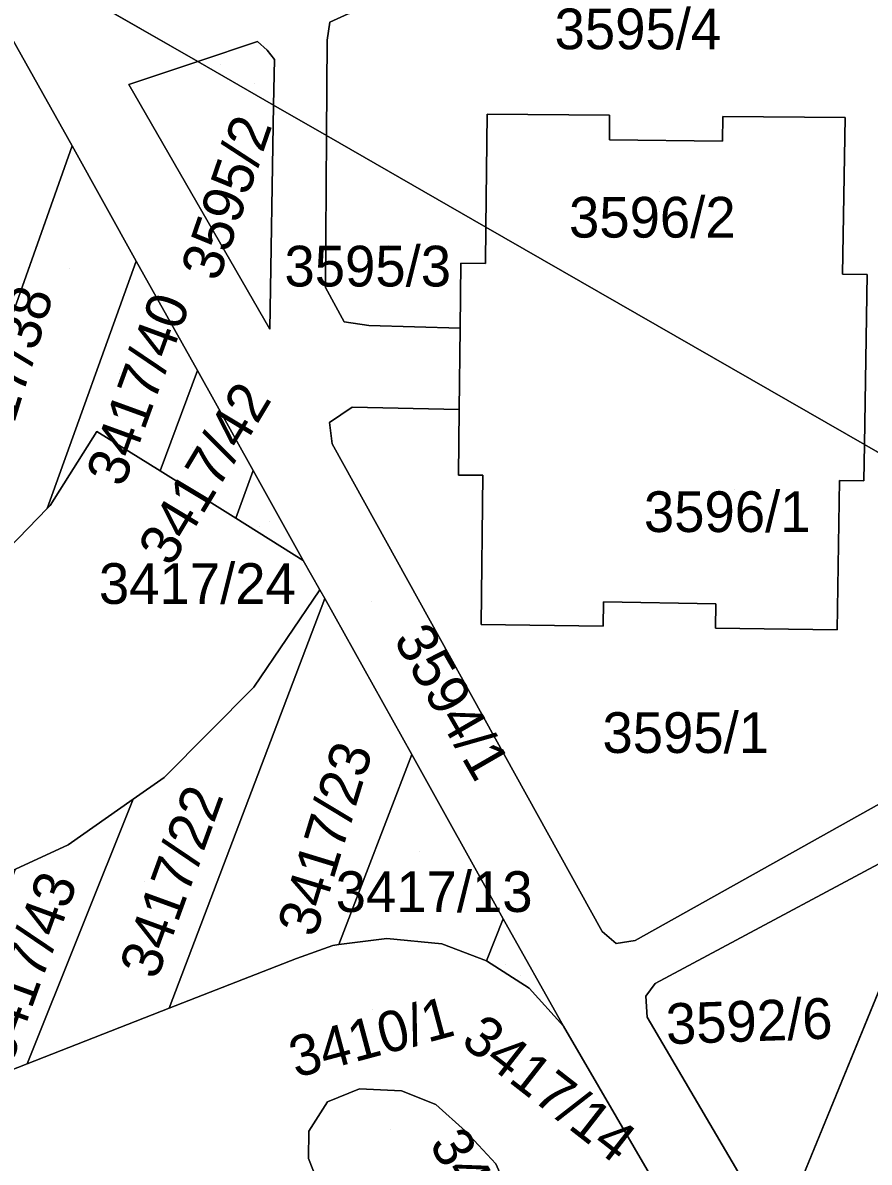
# Model space of a CAD drawing. Extents: x -262715 to -259381, y -1237238 to -1231182.
# Drawn here: x -261713 to -261671.5, y -1236150.5 to -1236094.5 of the extents above; entities that cross this region are included whole.
import ezdxf

# ---------------------------------------------------------------- set-up
doc = ezdxf.new("R2010")
doc.units = 0
for name, color, linetype in [('body_kn', 7, 'Continuous'), ('kladpar_druhypozemkov', 7, 'Continuous'), ('kladpar_hranice', 7, 'Continuous'), ('kladpar_parcelnecisla', 7, 'Continuous'), ('kladpar_plochy', 7, 'Continuous'), ('kladpar_sipky', 7, 'Continuous')]:
    doc.layers.add(name, color=color, linetype=linetype)

msp = doc.modelspace()

# ---------------------------------------------------------------- linework, layer by layer
at = {"layer": 'body_kn'}
for p, q in [((-261701.52, -1236095.47), (-261701.52, -1236095.47)), ((-261698.11, -1236095.41), (-261698.11, -1236095.41)), ((-261701.05, -1236095.89), (-261701.05, -1236095.89)), ((-261704.46, -1236096.45), (-261704.46, -1236096.45)), ((-261704.46, -1236096.45), (-261704.46, -1236096.45)), ((-261700.7, -1236096.35), (-261700.7, -1236096.35)), ((-261707.85, -1236097.58), (-261707.85, -1236097.58)), ((-261707.85, -1236097.58), (-261707.85, -1236097.58)), ((-261700.74, -1236098.59), (-261700.74, -1236098.59)), ((-261690.26, -1236099.04), (-261690.26, -1236099.04)), ((-261684.24, -1236099.09), (-261684.24, -1236099.09)), ((-261678.69, -1236099.15), (-261678.69, -1236099.15)), ((-261672.68, -1236099.2), (-261672.68, -1236099.2)), ((-261698.14, -1236100.09), (-261698.14, -1236100.09)), ((-261698.14, -1236100.09), (-261698.14, -1236100.09)), ((-261710.63, -1236100.6), (-261710.63, -1236100.6)), ((-261710.63, -1236100.6), (-261710.63, -1236100.6)), ((-261684.25, -1236100.3), (-261684.25, -1236100.3)), ((-261678.7, -1236100.36), (-261678.7, -1236100.36)), ((-261690.32, -1236104.58), (-261690.32, -1236104.58)), ((-261690.32, -1236104.58), (-261690.32, -1236104.58)), ((-261707.48, -1236106.25), (-261707.48, -1236106.25)), ((-261707.48, -1236106.25), (-261707.48, -1236106.25)), ((-261691.54, -1236106.35), (-261691.54, -1236106.35)), ((-261690.34, -1236106.37), (-261690.34, -1236106.37)), ((-261672.8, -1236106.9), (-261672.8, -1236106.9)), ((-261671.6, -1236106.92), (-261671.6, -1236106.92)), ((-261698.19, -1236107.55), (-261698.19, -1236107.55)), ((-261700.92, -1236109.59), (-261700.92, -1236109.59)), ((-261697.28, -1236109.24), (-261697.28, -1236109.24)), ((-261696.07, -1236109.41), (-261696.07, -1236109.41)), ((-261691.58, -1236109.55), (-261691.58, -1236109.55)), ((-261704.48, -1236111.63), (-261704.48, -1236111.63)), ((-261704.48, -1236111.63), (-261704.48, -1236111.63)), ((-261696.88, -1236113.43), (-261696.88, -1236113.43)), ((-261691.62, -1236113.55), (-261691.62, -1236113.55)), ((-261691.62, -1236113.55), (-261691.62, -1236113.55)), ((-261709.41, -1236114.62), (-261709.41, -1236114.62)), ((-261698, -1236114.18), (-261698, -1236114.18)), ((-261697.87, -1236115.22), (-261697.87, -1236115.22)), ((-261671.73, -1236115.26), (-261671.73, -1236115.26)), ((-261706.3, -1236116.56), (-261706.3, -1236116.56)), ((-261706.3, -1236116.56), (-261706.3, -1236116.56)), ((-261701.74, -1236116.54), (-261701.74, -1236116.54)), ((-261701.74, -1236116.54), (-261701.74, -1236116.54)), ((-261691.66, -1236116.76), (-261691.66, -1236116.76)), ((-261690.46, -1236116.77), (-261690.46, -1236116.77)), ((-261672.96, -1236117.03), (-261672.96, -1236117.03)), ((-261671.76, -1236117.05), (-261671.76, -1236117.05)), ((-261711.86, -1236118.4), (-261711.86, -1236118.4)), ((-261711.86, -1236118.4), (-261711.86, -1236118.4)), ((-261711.71, -1236118.25), (-261711.71, -1236118.25)), ((-261702.59, -1236118.88), (-261702.59, -1236118.88)), ((-261702.59, -1236118.88), (-261702.59, -1236118.88)), ((-261699.28, -1236120.95), (-261699.28, -1236120.95)), ((-261699.28, -1236120.95), (-261699.28, -1236120.95)), ((-261698.46, -1236122.4), (-261698.46, -1236122.4)), ((-261698.46, -1236122.4), (-261698.46, -1236122.4)), ((-261698.23, -1236122.82), (-261698.23, -1236122.82)), ((-261698.23, -1236122.82), (-261698.23, -1236122.82)), ((-261684.54, -1236122.99), (-261684.54, -1236122.99)), ((-261679.02, -1236123.08), (-261679.02, -1236123.08)), ((-261690.54, -1236124.1), (-261690.54, -1236124.1)), ((-261684.56, -1236124.19), (-261684.56, -1236124.19)), ((-261679.04, -1236124.28), (-261679.04, -1236124.28)), ((-261673.07, -1236124.37), (-261673.07, -1236124.37)), ((-261701.7, -1236127.18), (-261701.7, -1236127.18)), ((-261693.95, -1236130.49), (-261693.95, -1236130.49)), ((-261693.95, -1236130.49), (-261693.95, -1236130.49)), ((-261706.11, -1236131.61), (-261706.11, -1236131.61)), ((-261707.63, -1236132.68), (-261707.63, -1236132.68)), ((-261710.83, -1236134.92), (-261710.83, -1236134.92)), ((-261689.46, -1236138.55), (-261689.46, -1236138.55)), ((-261689.46, -1236138.55), (-261689.46, -1236138.55)), ((-261684.61, -1236139.18), (-261684.61, -1236139.18)), ((-261697.83, -1236139.86), (-261697.83, -1236139.86)), ((-261697.53, -1236139.82), (-261697.53, -1236139.82)), ((-261697.53, -1236139.82), (-261697.53, -1236139.82)), ((-261695.18, -1236139.52), (-261695.18, -1236139.52)), ((-261692.48, -1236139.79), (-261692.48, -1236139.79)), ((-261683.92, -1236139.76), (-261683.92, -1236139.76)), ((-261682.98, -1236139.62), (-261682.98, -1236139.62)), ((-261699.62, -1236140.51), (-261699.62, -1236140.51)), ((-261690.29, -1236140.62), (-261690.29, -1236140.62)), ((-261690.29, -1236140.62), (-261690.29, -1236140.62)), ((-261688.19, -1236141.96), (-261688.19, -1236141.96)), ((-261682.01, -1236141.73), (-261682.01, -1236141.73)), ((-261682.01, -1236141.73), (-261682.01, -1236141.73)), ((-261682.47, -1236142.35), (-261682.47, -1236142.35)), ((-261705.86, -1236142.95), (-261705.86, -1236142.95)), ((-261705.86, -1236142.95), (-261705.86, -1236142.95)), ((-261682.39, -1236143.38), (-261682.39, -1236143.38)), ((-261686.51, -1236143.83), (-261686.51, -1236143.83)), ((-261712.83, -1236145.68), (-261712.83, -1236145.68)), ((-261712.83, -1236145.68), (-261712.83, -1236145.68)), ((-261696.52, -1236146.9), (-261696.52, -1236146.9)), ((-261694.45, -1236147), (-261694.45, -1236147)), ((-261698.09, -1236147.55), (-261698.09, -1236147.55)), ((-261692.77, -1236147.67), (-261692.77, -1236147.67)), ((-261699.01, -1236148.98), (-261699.01, -1236148.98)), ((-261691.31, -1236148.98), (-261691.31, -1236148.98)), ((-261699.03, -1236150.33), (-261699.03, -1236150.33))]:
    msp.add_line(p, q, dxfattribs=at)
at = {"layer": 'kladpar_druhypozemkov'}
for p, q in [((-261701.69, -1236097.51), (-261701.69, -1236097.51)), ((-261703.61, -1236101.29), (-261703.61, -1236101.29)), ((-261681.77, -1236102.83), (-261681.77, -1236102.83)), ((-261695.11, -1236105.48), (-261695.11, -1236105.48)), ((-261710.76, -1236106.6), (-261710.76, -1236106.6)), ((-261708.32, -1236111.79), (-261708.32, -1236111.79)), ((-261704.71, -1236115.4), (-261704.71, -1236115.4)), ((-261678.13, -1236117.46), (-261678.13, -1236117.46)), ((-261701.41, -1236119.28), (-261701.41, -1236119.28)), ((-261695.94, -1236122.98), (-261695.94, -1236122.98)), ((-261680.04, -1236128.33), (-261680.04, -1236128.33)), ((-261699.4, -1236133.72), (-261699.4, -1236133.72)), ((-261693.59, -1236135.25), (-261693.59, -1236135.25)), ((-261707.08, -1236136.71), (-261707.08, -1236136.71)), ((-261689.37, -1236140.8), (-261689.37, -1236140.8)), ((-261695.88, -1236142.99), (-261695.88, -1236142.99)), ((-261676.29, -1236142.75), (-261676.29, -1236142.75)), ((-261694.98, -1236148.92), (-261694.98, -1236148.92))]:
    msp.add_line(p, q, dxfattribs=at)
at = {"layer": 'kladpar_hranice'}
for p, q in [((-261704.46, -1236096.45), (-261712.87, -1236091.62)), ((-261712.87, -1236091.62), (-261704.46, -1236096.45)), ((-261713.96, -1236094.64), (-261710.63, -1236100.6)), ((-261707.85, -1236097.58), (-261704.46, -1236096.45)), ((-261700.74, -1236098.59), (-261704.46, -1236096.45)), ((-261704.46, -1236096.45), (-261700.74, -1236098.59)), ((-261698.14, -1236100.09), (-261700.74, -1236098.59)), ((-261700.74, -1236098.59), (-261698.14, -1236100.09)), ((-261698.14, -1236100.09), (-261690.32, -1236104.58)), ((-261690.32, -1236104.58), (-261698.14, -1236100.09)), ((-261710.63, -1236100.6), (-261718.94, -1236124.06)), ((-261718.94, -1236124.06), (-261710.63, -1236100.6)), ((-261710.63, -1236100.6), (-261707.48, -1236106.25)), ((-261671.73, -1236115.26), (-261690.32, -1236104.58)), ((-261690.32, -1236104.58), (-261671.73, -1236115.26)), ((-261707.48, -1236106.25), (-261711.86, -1236118.4)), ((-261711.86, -1236118.4), (-261707.48, -1236106.25)), ((-261707.48, -1236106.25), (-261704.48, -1236111.63)), ((-261706.3, -1236116.56), (-261704.48, -1236111.63)), ((-261704.48, -1236111.63), (-261706.3, -1236116.56)), ((-261704.48, -1236111.63), (-261701.74, -1236116.54)), ((-261655.83, -1236124.41), (-261671.73, -1236115.26)), ((-261671.73, -1236115.26), (-261655.83, -1236124.41)), ((-261702.59, -1236118.88), (-261706.3, -1236116.56)), ((-261701.74, -1236116.54), (-261702.59, -1236118.88)), ((-261701.74, -1236116.54), (-261699.28, -1236120.95)), ((-261702.59, -1236118.88), (-261699.28, -1236120.95)), ((-261699.28, -1236120.95), (-261698.46, -1236122.4)), ((-261698.46, -1236122.4), (-261698.23, -1236122.82)), ((-261705.86, -1236142.95), (-261698.23, -1236122.82)), ((-261698.23, -1236122.82), (-261705.86, -1236142.95)), ((-261698.23, -1236122.82), (-261693.95, -1236130.49)), ((-261693.95, -1236130.49), (-261697.53, -1236139.82)), ((-261697.53, -1236139.82), (-261693.95, -1236130.49)), ((-261693.95, -1236130.49), (-261689.46, -1236138.55)), ((-261712.83, -1236145.68), (-261707.63, -1236132.68)), ((-261707.63, -1236132.68), (-261712.83, -1236145.68)), ((-261682.01, -1236141.73), (-261667.75, -1236134.1)), ((-261667.75, -1236134.1), (-261675.44, -1236152.88)), ((-261675.44, -1236152.88), (-261667.75, -1236134.1)), ((-261689.46, -1236138.55), (-261690.29, -1236140.62)), ((-261690.29, -1236140.62), (-261689.46, -1236138.55)), ((-261705.86, -1236142.95), (-261712.83, -1236145.68)), ((-261712.83, -1236145.68), (-261717.56, -1236147.53))]:
    msp.add_line(p, q, dxfattribs=at)
for points in [[(-261712.87, -1236091.62), (-261700.35, -1236084.95), (-261695.92, -1236082.45), (-261692.67, -1236088.18), (-261692.01, -1236088.69), (-261690.94, -1236088.79), (-261673.31, -1236083.76), (-261672.24, -1236082.92), (-261672.16, -1236081.49), (-261670.9, -1236086.64), (-261697.07, -1236094.11), (-261697.97, -1236094.52), (-261698.11, -1236095.41), (-261698.14, -1236100.09)], [(-261677.84, -1236158.72), (-261686.51, -1236143.83), (-261689.46, -1236138.55), (-261693.95, -1236130.49), (-261698.23, -1236122.82), (-261698.46, -1236122.4), (-261699.28, -1236120.95), (-261701.74, -1236116.54), (-261704.48, -1236111.63), (-261707.48, -1236106.25), (-261710.63, -1236100.6), (-261713.96, -1236094.64), (-261715.01, -1236092.76)], [(-261698.14, -1236100.09), (-261698.11, -1236095.41), (-261697.97, -1236094.52), (-261697.07, -1236094.11)], [(-261704.46, -1236096.45), (-261701.52, -1236095.47), (-261701.05, -1236095.89), (-261700.7, -1236096.35), (-261700.74, -1236098.59)], [(-261700.74, -1236098.59), (-261700.7, -1236096.35), (-261701.05, -1236095.89), (-261701.52, -1236095.47), (-261704.46, -1236096.45)], [(-261704.46, -1236096.45), (-261707.85, -1236097.58), (-261700.92, -1236109.59), (-261700.74, -1236098.59)], [(-261700.74, -1236098.59), (-261700.92, -1236109.59), (-261707.85, -1236097.58)], [(-261690.32, -1236104.58), (-261690.26, -1236099.04), (-261684.24, -1236099.09), (-261684.25, -1236100.3), (-261678.7, -1236100.36), (-261678.69, -1236099.15), (-261672.68, -1236099.2), (-261672.8, -1236106.9), (-261671.6, -1236106.92), (-261671.73, -1236115.26)], [(-261671.73, -1236115.26), (-261671.6, -1236106.92), (-261672.8, -1236106.9), (-261672.68, -1236099.2), (-261678.69, -1236099.15), (-261678.7, -1236100.36), (-261684.25, -1236100.3), (-261684.24, -1236099.09), (-261690.26, -1236099.04), (-261690.32, -1236104.58)], [(-261690.32, -1236104.58), (-261690.34, -1236106.37), (-261691.54, -1236106.35), (-261691.58, -1236109.55), (-261696.07, -1236109.41), (-261697.28, -1236109.24), (-261698.19, -1236107.55), (-261698.14, -1236100.09)], [(-261698.14, -1236100.09), (-261698.19, -1236107.55), (-261697.28, -1236109.24), (-261696.07, -1236109.41), (-261691.58, -1236109.55), (-261691.62, -1236113.55), (-261696.88, -1236113.43), (-261698, -1236114.18), (-261697.87, -1236115.22), (-261684.61, -1236139.18), (-261683.92, -1236139.76), (-261682.98, -1236139.62), (-261666.16, -1236130.2)], [(-261671.73, -1236115.26), (-261671.76, -1236117.05), (-261672.96, -1236117.03), (-261673.07, -1236124.37), (-261679.04, -1236124.28), (-261679.02, -1236123.08), (-261684.54, -1236122.99), (-261684.56, -1236124.19), (-261690.54, -1236124.1), (-261690.46, -1236116.77), (-261691.66, -1236116.76), (-261691.62, -1236113.55), (-261691.58, -1236109.55), (-261691.54, -1236106.35), (-261690.34, -1236106.37), (-261690.32, -1236104.58)], [(-261666.16, -1236130.2), (-261682.98, -1236139.62), (-261683.92, -1236139.76), (-261684.61, -1236139.18), (-261697.87, -1236115.22), (-261698, -1236114.18), (-261696.88, -1236113.43), (-261691.62, -1236113.55)], [(-261691.62, -1236113.55), (-261691.66, -1236116.76), (-261690.46, -1236116.77), (-261690.54, -1236124.1), (-261684.56, -1236124.19), (-261684.54, -1236122.99), (-261679.02, -1236123.08), (-261679.04, -1236124.28), (-261673.07, -1236124.37), (-261672.96, -1236117.03), (-261671.76, -1236117.05), (-261671.73, -1236115.26)], [(-261714.7, -1236121.33), (-261711.86, -1236118.4), (-261711.71, -1236118.25), (-261709.41, -1236114.62), (-261706.3, -1236116.56), (-261702.59, -1236118.88)], [(-261706.3, -1236116.56), (-261709.41, -1236114.62), (-261711.71, -1236118.25), (-261711.86, -1236118.4)], [(-261699.28, -1236120.95), (-261702.59, -1236118.88), (-261701.74, -1236116.54)], [(-261711.86, -1236118.4), (-261714.7, -1236121.33), (-261718.26, -1236123.72), (-261718.94, -1236124.06)], [(-261698.46, -1236122.4), (-261701.7, -1236127.18), (-261706.11, -1236131.61), (-261707.63, -1236132.68)], [(-261707.63, -1236132.68), (-261706.11, -1236131.61), (-261701.7, -1236127.18), (-261698.46, -1236122.4)], [(-261707.63, -1236132.68), (-261710.83, -1236134.92), (-261713.41, -1236136.11), (-261716.69, -1236137.63), (-261718.98, -1236138.19), (-261723.08, -1236139.2), (-261724.32, -1236139.28), (-261728.77, -1236139.56), (-261729.66, -1236139.47), (-261733.92, -1236139.06), (-261737.23, -1236149.94), (-261741.3, -1236148.25), (-261742.42, -1236147.79), (-261745.21, -1236145.81), (-261742.11, -1236136.53), (-261745.03, -1236135.05), (-261745.8, -1236134.54), (-261748.83, -1236132.52), (-261749.78, -1236131.69), (-261752.26, -1236129.51)], [(-261713.41, -1236136.11), (-261710.83, -1236134.92), (-261707.63, -1236132.68)], [(-261667.75, -1236134.1), (-261682.01, -1236141.73), (-261682.47, -1236142.35), (-261682.39, -1236143.38), (-261677.62, -1236151.52), (-261676.56, -1236152.62), (-261675.44, -1236152.88)], [(-261689.46, -1236138.55), (-261686.51, -1236143.83), (-261688.19, -1236141.96), (-261690.29, -1236140.62)], [(-261717.56, -1236147.53), (-261712.83, -1236145.68), (-261705.86, -1236142.95), (-261699.62, -1236140.51), (-261697.83, -1236139.86), (-261697.53, -1236139.82), (-261695.18, -1236139.52), (-261692.48, -1236139.79), (-261690.29, -1236140.62), (-261688.19, -1236141.96), (-261686.51, -1236143.83), (-261677.84, -1236158.72)], [(-261697.53, -1236139.82), (-261697.83, -1236139.86), (-261699.62, -1236140.51), (-261705.86, -1236142.95)], [(-261690.29, -1236140.62), (-261692.48, -1236139.79), (-261695.18, -1236139.52), (-261697.53, -1236139.82)], [(-261675.44, -1236152.88), (-261676.56, -1236152.62), (-261677.62, -1236151.52), (-261682.39, -1236143.38), (-261682.47, -1236142.35), (-261682.01, -1236141.73)], [(-261682.74, -1236170.7), (-261693.74, -1236151.9), (-261698.24, -1236152.33), (-261699.03, -1236150.33), (-261699.01, -1236148.98), (-261698.09, -1236147.55), (-261696.52, -1236146.9), (-261694.45, -1236147), (-261692.77, -1236147.67), (-261691.31, -1236148.98), (-261689.83, -1236150.59)], [(-261681.78, -1236168.36), (-261682.22, -1236167.68), (-261689.83, -1236150.59), (-261691.31, -1236148.98), (-261692.77, -1236147.67), (-261694.45, -1236147), (-261696.52, -1236146.9), (-261698.09, -1236147.55), (-261699.01, -1236148.98), (-261699.03, -1236150.33), (-261698.24, -1236152.33)]]:
    msp.add_lwpolyline(points, dxfattribs=at)
at = {"layer": 'kladpar_plochy'}
for points in [[(-261712.87, -1236091.62), (-261700.35, -1236084.95), (-261695.92, -1236082.45), (-261692.67, -1236088.18), (-261692.01, -1236088.69), (-261690.94, -1236088.79), (-261673.31, -1236083.76), (-261672.24, -1236082.92), (-261672.16, -1236081.49), (-261670.9, -1236086.64), (-261697.07, -1236094.11), (-261697.97, -1236094.52), (-261698.11, -1236095.41), (-261698.14, -1236100.09), (-261700.74, -1236098.59), (-261700.7, -1236096.35), (-261701.05, -1236095.89), (-261701.52, -1236095.47), (-261704.46, -1236096.45)], [(-261697.07, -1236094.11), (-261670.9, -1236086.64), (-261668.08, -1236100.29), (-261660.3, -1236114.57), (-261656.41, -1236121.53), (-261654.58, -1236123.71), (-261655.83, -1236124.41), (-261671.73, -1236115.26), (-261671.6, -1236106.92), (-261672.8, -1236106.9), (-261672.68, -1236099.2), (-261678.69, -1236099.15), (-261678.7, -1236100.36), (-261684.25, -1236100.3), (-261684.24, -1236099.09), (-261690.26, -1236099.04), (-261690.32, -1236104.58), (-261698.14, -1236100.09), (-261698.11, -1236095.41), (-261697.97, -1236094.52)], [(-261710.63, -1236100.6), (-261718.94, -1236124.06), (-261719.4, -1236124.29), (-261719.65, -1236122.85), (-261720.7, -1236119.61), (-261721.94, -1236117.43), (-261713.96, -1236094.64)], [(-261704.46, -1236096.45), (-261701.52, -1236095.47), (-261701.05, -1236095.89), (-261700.7, -1236096.35), (-261700.74, -1236098.59)], [(-261707.85, -1236097.58), (-261704.46, -1236096.45), (-261700.74, -1236098.59), (-261700.92, -1236109.59)], [(-261690.32, -1236104.58), (-261690.26, -1236099.04), (-261684.24, -1236099.09), (-261684.25, -1236100.3), (-261678.7, -1236100.36), (-261678.69, -1236099.15), (-261672.68, -1236099.2), (-261672.8, -1236106.9), (-261671.6, -1236106.92), (-261671.73, -1236115.26)], [(-261698.14, -1236100.09), (-261690.32, -1236104.58), (-261690.34, -1236106.37), (-261691.54, -1236106.35), (-261691.58, -1236109.55), (-261696.07, -1236109.41), (-261697.28, -1236109.24), (-261698.19, -1236107.55)], [(-261718.94, -1236124.06), (-261710.63, -1236100.6), (-261707.48, -1236106.25), (-261711.86, -1236118.4), (-261714.7, -1236121.33), (-261718.26, -1236123.72)], [(-261690.32, -1236104.58), (-261671.73, -1236115.26), (-261671.76, -1236117.05), (-261672.96, -1236117.03), (-261673.07, -1236124.37), (-261679.04, -1236124.28), (-261679.02, -1236123.08), (-261684.54, -1236122.99), (-261684.56, -1236124.19), (-261690.54, -1236124.1), (-261690.46, -1236116.77), (-261691.66, -1236116.76), (-261691.62, -1236113.55), (-261691.58, -1236109.55), (-261691.54, -1236106.35), (-261690.34, -1236106.37)], [(-261711.86, -1236118.4), (-261707.48, -1236106.25), (-261704.48, -1236111.63), (-261706.3, -1236116.56), (-261709.41, -1236114.62), (-261711.71, -1236118.25)], [(-261706.3, -1236116.56), (-261704.48, -1236111.63), (-261701.74, -1236116.54), (-261702.59, -1236118.88)], [(-261691.62, -1236113.55), (-261691.66, -1236116.76), (-261690.46, -1236116.77), (-261690.54, -1236124.1), (-261684.56, -1236124.19), (-261684.54, -1236122.99), (-261679.02, -1236123.08), (-261679.04, -1236124.28), (-261673.07, -1236124.37), (-261672.96, -1236117.03), (-261671.76, -1236117.05), (-261671.73, -1236115.26), (-261655.83, -1236124.41), (-261660.01, -1236126.75), (-261659.1, -1236124.55), (-261662.94, -1236122.34), (-261666.16, -1236130.2), (-261682.98, -1236139.62), (-261683.92, -1236139.76), (-261684.61, -1236139.18), (-261697.87, -1236115.22), (-261698, -1236114.18), (-261696.88, -1236113.43)], [(-261701.74, -1236116.54), (-261699.28, -1236120.95), (-261702.59, -1236118.88)], [(-261712.83, -1236145.68), (-261707.63, -1236132.68), (-261706.11, -1236131.61), (-261701.7, -1236127.18), (-261698.46, -1236122.4), (-261698.23, -1236122.82), (-261705.86, -1236142.95)], [(-261698.23, -1236122.82), (-261693.95, -1236130.49), (-261697.53, -1236139.82), (-261697.83, -1236139.86), (-261699.62, -1236140.51), (-261705.86, -1236142.95)], [(-261697.53, -1236139.82), (-261693.95, -1236130.49), (-261689.46, -1236138.55), (-261690.29, -1236140.62), (-261692.48, -1236139.79), (-261695.18, -1236139.52)], [(-261667.75, -1236134.1), (-261661.7, -1236130.86), (-261670.89, -1236153.16), (-261674.91, -1236153), (-261675.44, -1236152.88)], [(-261717.56, -1236147.53), (-261713.41, -1236136.11), (-261710.83, -1236134.92), (-261707.63, -1236132.68), (-261712.83, -1236145.68)], [(-261682.01, -1236141.73), (-261667.75, -1236134.1), (-261675.44, -1236152.88), (-261676.56, -1236152.62), (-261677.62, -1236151.52), (-261682.39, -1236143.38), (-261682.47, -1236142.35)], [(-261690.29, -1236140.62), (-261689.46, -1236138.55), (-261686.51, -1236143.83), (-261688.19, -1236141.96)], [(-261689.83, -1236150.59), (-261682.22, -1236167.68), (-261681.78, -1236168.36), (-261682.74, -1236170.7), (-261693.74, -1236151.9), (-261698.24, -1236152.33), (-261699.03, -1236150.33), (-261699.01, -1236148.98), (-261698.09, -1236147.55), (-261696.52, -1236146.9), (-261694.45, -1236147), (-261692.77, -1236147.67), (-261691.31, -1236148.98)]]:
    msp.add_lwpolyline(points, close=True, dxfattribs=at)
for points in [[(-261712.87, -1236091.62), (-261704.46, -1236096.45), (-261707.85, -1236097.58), (-261700.92, -1236109.59), (-261700.74, -1236098.59), (-261698.14, -1236100.09), (-261698.19, -1236107.55), (-261697.28, -1236109.24), (-261696.07, -1236109.41), (-261691.58, -1236109.55), (-261691.62, -1236113.55), (-261696.88, -1236113.43), (-261698, -1236114.18), (-261697.87, -1236115.22), (-261684.61, -1236139.18), (-261683.92, -1236139.76), (-261682.98, -1236139.62), (-261666.16, -1236130.2), (-261667.75, -1236134.1), (-261682.01, -1236141.73), (-261682.47, -1236142.35), (-261682.39, -1236143.38), (-261677.62, -1236151.52)], [(-261677.84, -1236158.72), (-261686.51, -1236143.83), (-261689.46, -1236138.55), (-261693.95, -1236130.49), (-261698.23, -1236122.82), (-261698.46, -1236122.4), (-261699.28, -1236120.95), (-261701.74, -1236116.54), (-261704.48, -1236111.63), (-261707.48, -1236106.25), (-261710.63, -1236100.6), (-261713.96, -1236094.64)], [(-261714.7, -1236121.33), (-261711.86, -1236118.4), (-261711.71, -1236118.25), (-261709.41, -1236114.62), (-261706.3, -1236116.56), (-261702.59, -1236118.88), (-261699.28, -1236120.95), (-261698.46, -1236122.4), (-261701.7, -1236127.18), (-261706.11, -1236131.61), (-261707.63, -1236132.68), (-261710.83, -1236134.92), (-261713.41, -1236136.11)], [(-261717.56, -1236147.53), (-261712.83, -1236145.68), (-261705.86, -1236142.95), (-261699.62, -1236140.51), (-261697.83, -1236139.86), (-261697.53, -1236139.82), (-261695.18, -1236139.52), (-261692.48, -1236139.79), (-261690.29, -1236140.62), (-261688.19, -1236141.96), (-261686.51, -1236143.83), (-261677.84, -1236158.72)], [(-261689.83, -1236150.59), (-261691.31, -1236148.98), (-261692.77, -1236147.67), (-261694.45, -1236147), (-261696.52, -1236146.9), (-261698.09, -1236147.55), (-261699.01, -1236148.98), (-261699.03, -1236150.33), (-261698.24, -1236152.33)]]:
    msp.add_lwpolyline(points, dxfattribs=at)
at = {"layer": 'kladpar_sipky'}
for p, q in [((-261703.34, -1236096.6), (-261703.34, -1236096.6)), ((-261700.96, -1236119.03), (-261700.96, -1236119.03)), ((-261688.63, -1236141.35), (-261688.63, -1236141.35))]:
    msp.add_line(p, q, dxfattribs=at)

# ---------------------------------------------------------------- texts
at = {"layer": 'kladpar_parcelnecisla'}
for s, p in [('3595/4', (-261686.943, -1236095.85)), ('3596/2', (-261686.234, -1236105.1)), ('3595/3', (-261700.205, -1236107.5)), ('3596/1', (-261682.558, -1236119.56)), ('3417/24', (-261709.313, -1236123.09)), ('3595/1', (-261684.593, -1236130.41)), ('3417/13', (-261697.69, -1236138.22))]:
    msp.add_text(s, height=2, dxfattribs=at).set_placement(p)
for s, rotation, p in [('3595/2', 71, (-261703.451, -1236107.314)), ('3417/38', 73, (-261714.352, -1236117.128)), ('3417/40', 70, (-261708.116, -1236117.418)), ('3417/42', 59, (-261705.771, -1236121.328)), ('3594/1', 300, (-261694.885, -1236124.838)), ('3417/23', 73, (-261698.68, -1236139.528)), ('3417/22', 70, (-261706.475, -1236141.601)), ('3417/43', 70, (-261713.65, -1236145.835)), ('3410/1', 15, (-261699.644, -1236146.374)), ('3592/6', 2, (-261681.446, -1236144.717)), ('3417/14', 322, (-261691.615, -1236144.683)), ('3413/13', 300, (-261693.131, -1236149.611))]:
    msp.add_text(s, height=2, rotation=rotation, dxfattribs=at).set_placement(p)

doc.saveas('drawing.dxf')
